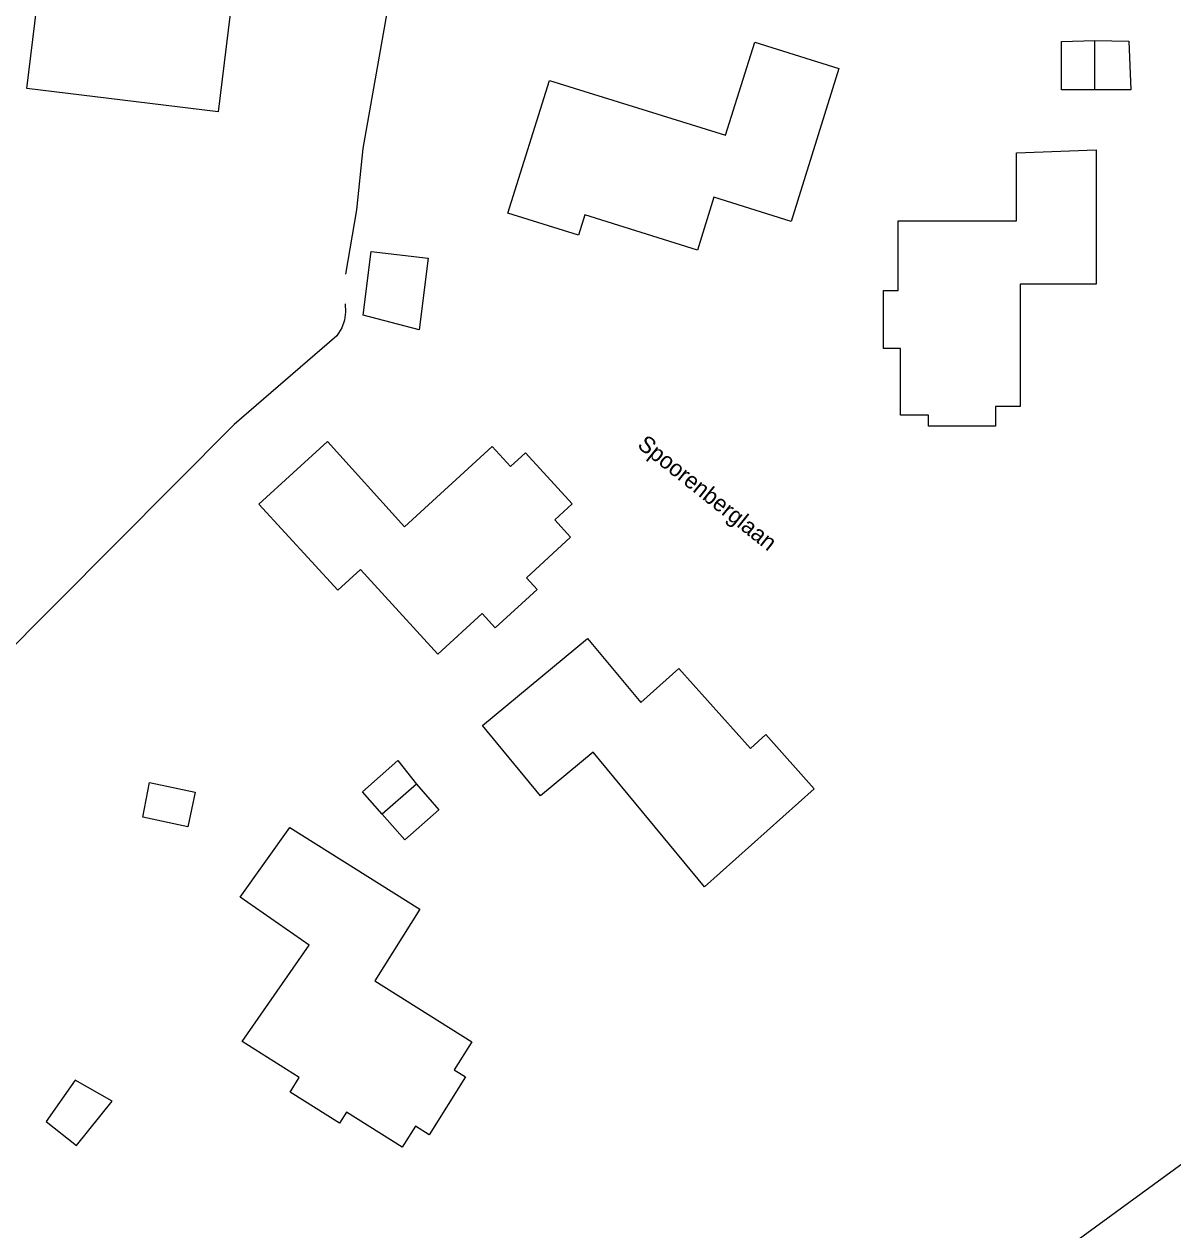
# Model space of a CAD drawing. Extents: x 162157 to 163165, y 378998 to 380775.
# Drawn here: x 162303.8 to 162373.7, y 380286.9 to 380360.2 of the extents above; entities that cross this region are included whole.
import ezdxf

# ---------------------------------------------------------------- set-up
doc = ezdxf.new("R2010")
doc.units = 0
for name, color, linetype in [('IMGEO_Hek', 7, 'Continuous'), ('IMGEO_Openbare_ruimte_label', 7, 'Continuous'), ('IMGEO_Pand', 7, 'Continuous'), ('IMGEO_Pand_vergunning_verleend', 7, 'Continuous')]:
    doc.layers.add(name, color=color, linetype=linetype)

msp = doc.modelspace()

# ---------------------------------------------------------------- linework, layer by layer
at = {"layer": 'IMGEO_Hek'}
for points in [[(162323.406, 380344.976), (162324.066, 380348.879), (162324.455, 380352.61), (162326.45, 380363.867), (162327.508, 380372.72)], [(162323.356, 380343.169), (162323.394, 380342.672), (162323.328, 380342.179), (162323.161, 380341.709), (162322.848, 380341.22), (162316.626, 380335.837), (162302.134, 380321.29), (162296.456, 380314.219)]]:
    msp.add_lwpolyline(points, dxfattribs=at)
at = {"layer": 'IMGEO_Pand'}
msp.add_lwpolyline([(162305.193, 380293.459), (162307.026, 380291.989), (162309.194, 380294.694), (162306.941, 380295.961), (162305.193, 380293.459)], dxfattribs=at)
at = {"layer": 'IMGEO_Pand_vergunning_verleend'}
for points in [[(162304.005, 380356.272), (162305.344, 380367.212), (162316.98, 380365.788), (162315.641, 380354.848), (162304.005, 380356.272)], [(162333.263, 380348.686), (162335.781, 380356.76), (162346.496, 380353.419), (162348.262, 380359.081), (162353.374, 380357.487), (162350.473, 380348.184), (162345.776, 380349.648), (162344.777, 380346.444), (162337.939, 380348.576), (162337.556, 380347.347), (162333.263, 380348.686)], [(162368.944, 380356.19), (162366.915, 380356.19), (162366.915, 380359.124), (162368.944, 380359.18)], [(162368.944, 380356.19), (162368.944, 380359.18)], [(162368.944, 380359.18), (162371.01, 380359.143), (162371.121, 380356.19), (162368.944, 380356.19)], [(162356.094, 380340.463), (162356.094, 380343.988), (162356.979, 380343.988), (162356.979, 380348.21), (162364.182, 380348.21), (162364.182, 380352.344), (162369.015, 380352.543), (162369.015, 380344.358), (162364.394, 380344.358), (162364.394, 380336.92), (162362.9, 380336.92), (162362.9, 380335.739), (162358.824, 380335.739), (162358.824, 380336.403), (162357.127, 380336.403), (162357.127, 380340.463), (162356.094, 380340.463)], [(162324.457, 380342.485), (162324.949, 380346.361), (162328.419, 380345.957), (162327.864, 380341.589), (162324.457, 380342.485)], [(162318.123, 380330.993), (162322.287, 380334.805), (162326.97, 380329.614), (162332.311, 380334.503), (162333.422, 380333.289), (162334.318, 380334.109), (162337.163, 380331), (162336.105, 380330.032), (162337.074, 380328.974), (162334.382, 380326.51), (162335.036, 380325.795), (162332.494, 380323.469), (162331.695, 380324.342), (162328.999, 380321.874), (162324.29, 380327.019), (162322.913, 380325.759), (162318.123, 380330.993)], [(162331.708, 380317.53), (162338.1, 380322.827), (162341.348, 380318.936), (162343.653, 380320.996), (162348, 380316.135), (162348.941, 380316.976), (162351.884, 380313.686), (162345.219, 380307.727), (162338.439, 380315.908), (162335.246, 380313.262), (162331.708, 380317.53)], [(162325.612, 380312.132), (162324.413, 380313.493), (162326.576, 380315.398), (162327.696, 380313.969)], [(162311.054, 380311.957), (162311.46, 380314.073), (162314.245, 380313.482), (162313.798, 380311.375), (162311.054, 380311.957)], [(162327.696, 380313.969), (162325.612, 380312.132)], [(162327.696, 380313.969), (162329.061, 380312.394), (162326.989, 380310.569), (162325.612, 380312.132)], [(162316.981, 380307.085), (162320.005, 380311.337), (162327.913, 380306.363), (162325.174, 380302.007), (162331.071, 380298.298), (162330, 380296.596), (162330.689, 380296.162), (162328.468, 380292.631), (162327.631, 380293.157), (162326.832, 380291.887), (162323.441, 380294.02), (162323.015, 380293.344), (162320.014, 380295.231), (162320.577, 380296.126), (162317.106, 380298.308), (162321.177, 380304.171), (162316.981, 380307.085)], [(162366.958, 380285.571), (162375.802, 380292.031), (162377.308, 380289.822), (162381.189, 380292.656), (162385.983, 380286.092), (162382.04, 380283.213), (162379.929, 380286.104), (162371.397, 380279.873), (162370.383, 380281.262), (162369.531, 380280.64), (162367.312, 380283.678), (162367.983, 380284.168), (162366.958, 380285.571)]]:
    msp.add_lwpolyline(points, dxfattribs=at)

# ---------------------------------------------------------------- texts
at = {"layer": 'IMGEO_Openbare_ruimte_label'}
msp.add_text('Spoorenberglaan', height=1, rotation=321.45654, dxfattribs=at).set_placement((162341.069, 380334.485))

doc.saveas('drawing.dxf')
